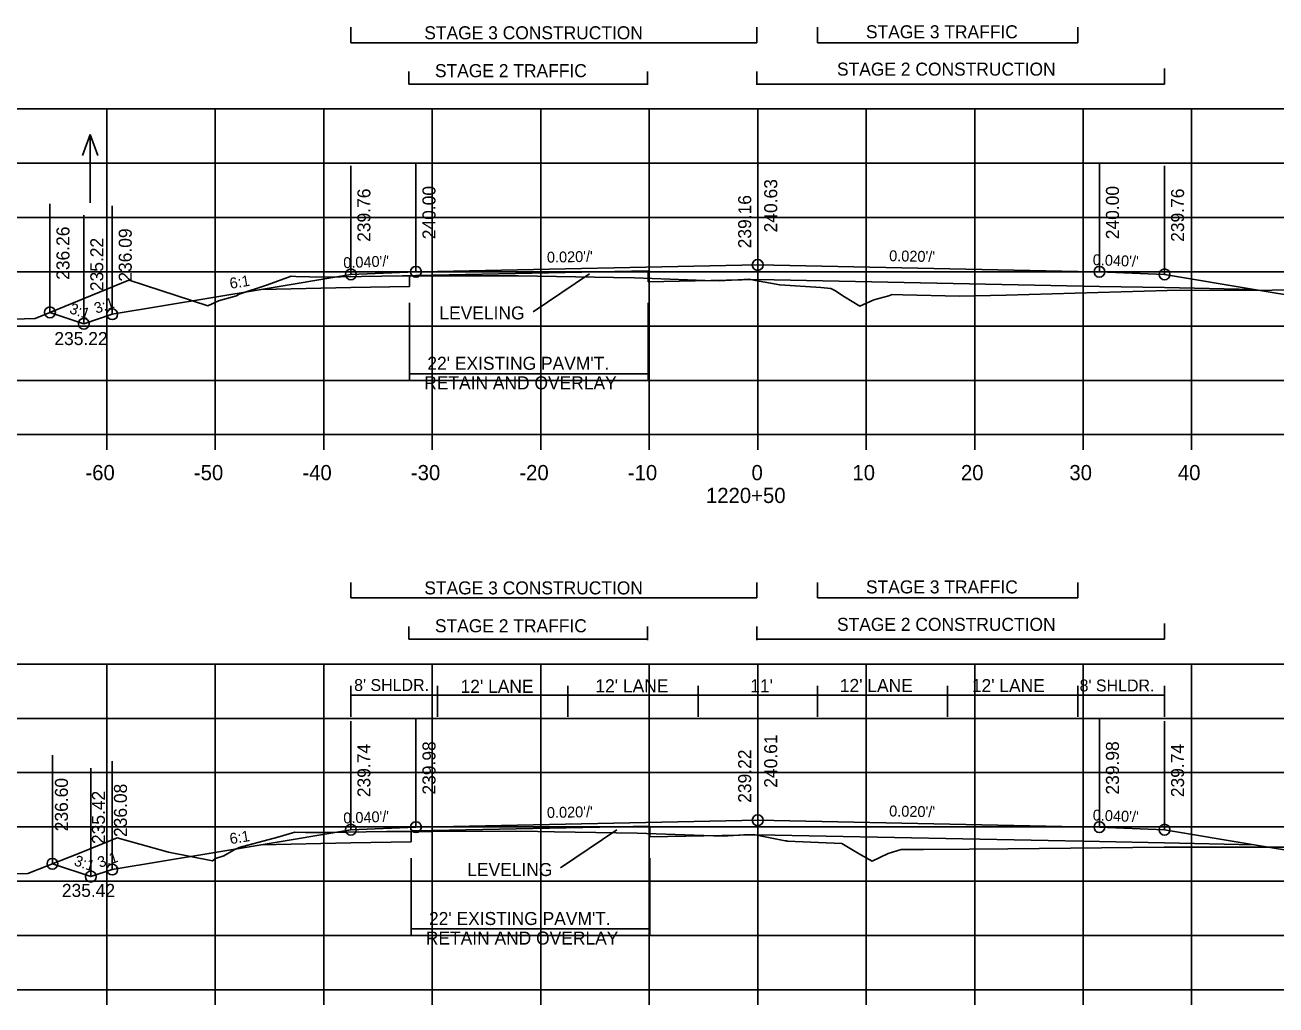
# Model space of a CAD drawing. Extents: x 1342547 to 1344156, y -1532351 to -1517216.
# Drawn here: x 1342635.3 to 1342750.6, y -1532063.2 to -1531973 of the extents above; entities that cross this region are included whole.
import ezdxf

# ---------------------------------------------------------------- set-up
doc = ezdxf.new("R2010")
doc.units = 0
for name, color, linetype in [('R_Alt Surface', 7, 'Continuous'), ('R_Axis', 7, 'Continuous'), ('R_Axis Annot', 7, 'Continuous'), ('R_Draft', 7, 'Continuous'), ('R_Exist Surface', 7, 'Continuous'), ('R_Fin Surface', 7, 'Continuous'), ('R_Grid', 7, 'Continuous'), ('R_No Plot', 7, 'Continuous'), ('R_Water', 7, 'Continuous'), ('R_Water Annot', 7, 'Continuous'), ('R_Xsect Elev', 7, 'Continuous'), ('R_Xsect Slope', 7, 'Continuous')]:
    doc.layers.add(name, color=color, linetype=linetype)

msp = doc.modelspace()

# ---------------------------------------------------------------- linework, layer by layer
at = {"layer": 'R_Alt Surface'}
for points in [[(1342670.78, -1531997.05), (1342670.78, -1531996.06), (1342671.37, -1531996.04), (1342692.78, -1531995.61)], [(1342692.78, -1531995.61), (1342692.78, -1531996.61), (1342702.87, -1531996.41)], [(1342665.37, -1531997.16), (1342670.78, -1531997.05)], [(1342740.37, -1531997.16), (1342734.37, -1531997.04), (1342702.87, -1531996.41)], [(1342657.09, -1531997.32), (1342665.37, -1531997.16)], [(1342740.37, -1531997.16), (1342748.64, -1531997.32)], [(1342670.93, -1532048.2), (1342670.93, -1532047.21), (1342671.37, -1532047.19), (1342692.93, -1532046.76)], [(1342692.93, -1532046.76), (1342692.93, -1532047.76), (1342702.87, -1532047.56)], [(1342740.37, -1532048.31), (1342734.37, -1532048.19), (1342702.87, -1532047.56)], [(1342657.09, -1532048.48), (1342665.37, -1532048.31)], [(1342665.37, -1532048.31), (1342670.93, -1532048.2)], [(1342740.37, -1532048.31), (1342748.64, -1532048.48)]]:
    msp.add_lwpolyline(points, dxfattribs=at)
at = {"layer": 'R_Axis'}
for p, q in [((1342562.87, -1532010.7), (1342842.87, -1532010.7)), ((1342642.87, -1532012.1), (1342642.87, -1532010.7)), ((1342652.87, -1532012.1), (1342652.87, -1532010.7)), ((1342662.87, -1532012.1), (1342662.87, -1532010.7)), ((1342672.87, -1532012.1), (1342672.87, -1532010.7)), ((1342682.87, -1532012.1), (1342682.87, -1532010.7)), ((1342692.87, -1532012.1), (1342692.87, -1532010.7)), ((1342702.87, -1532012.1), (1342702.87, -1532010.7)), ((1342712.87, -1532012.1), (1342712.87, -1532010.7)), ((1342722.87, -1532012.1), (1342722.87, -1532010.7)), ((1342732.87, -1532012.1), (1342732.87, -1532010.7)), ((1342742.87, -1532012.1), (1342742.87, -1532010.7)), ((1342562.87, -1532061.84), (1342842.87, -1532061.84)), ((1342642.87, -1532063.24), (1342642.87, -1532061.84)), ((1342652.87, -1532063.24), (1342652.87, -1532061.84)), ((1342662.87, -1532063.24), (1342662.87, -1532061.84)), ((1342672.87, -1532063.24), (1342672.87, -1532061.84)), ((1342682.87, -1532063.24), (1342682.87, -1532061.84)), ((1342692.87, -1532063.24), (1342692.87, -1532061.84)), ((1342702.87, -1532063.24), (1342702.87, -1532061.84)), ((1342712.87, -1532063.24), (1342712.87, -1532061.84)), ((1342722.87, -1532063.24), (1342722.87, -1532061.84)), ((1342732.87, -1532063.24), (1342732.87, -1532061.84)), ((1342742.87, -1532063.24), (1342742.87, -1532061.84))]:
    msp.add_line(p, q, dxfattribs=at)
at = {"layer": 'R_Draft'}
for p, q in [((1342665.37, -1531974.6), (1342665.37, -1531973.17)), ((1342702.78, -1531974.6), (1342702.78, -1531973.17)), ((1342708.37, -1531974.6), (1342708.37, -1531973.17)), ((1342732.37, -1531974.6), (1342732.37, -1531973.17)), ((1342665.37, -1531974.6), (1342702.78, -1531974.6)), ((1342708.37, -1531974.6), (1342732.37, -1531974.6)), ((1342670.72, -1531978.4), (1342670.72, -1531977.25)), ((1342692.72, -1531978.49), (1342692.72, -1531977.25)), ((1342702.78, -1531978.49), (1342702.78, -1531977.25)), ((1342740.38, -1531978.4), (1342740.38, -1531976.97)), ((1342670.72, -1531978.4), (1342692.72, -1531978.4)), ((1342702.78, -1531978.4), (1342740.38, -1531978.4)), ((1342670.78, -1531998.57), (1342670.78, -1532005.76)), ((1342692.78, -1531998.57), (1342692.78, -1532005.76)), ((1342670.78, -1532005.09), (1342692.78, -1532005.09)), ((1342665.37, -1532025.74), (1342665.37, -1532024.31)), ((1342702.78, -1532025.74), (1342702.78, -1532024.31)), ((1342708.37, -1532025.74), (1342708.37, -1532024.31)), ((1342732.37, -1532025.74), (1342732.37, -1532024.31)), ((1342665.37, -1532025.74), (1342702.78, -1532025.74)), ((1342708.37, -1532025.74), (1342732.37, -1532025.74)), ((1342740.38, -1532029.54), (1342740.38, -1532028.11)), ((1342670.72, -1532029.54), (1342670.72, -1532028.39)), ((1342692.72, -1532029.63), (1342692.72, -1532028.39)), ((1342702.78, -1532029.63), (1342702.78, -1532028.39)), ((1342670.72, -1532029.54), (1342692.72, -1532029.54)), ((1342702.78, -1532029.54), (1342740.38, -1532029.54)), ((1342670.93, -1532049.72), (1342670.93, -1532056.92)), ((1342692.93, -1532049.72), (1342692.93, -1532056.92)), ((1342670.93, -1532056.24), (1342692.93, -1532056.24))]:
    msp.add_line(p, q, dxfattribs=at)
at = {"layer": 'R_Exist Surface'}
for points in [[(1342631.38, -1532000.17), (1342636.26, -1532000), (1342644.9, -1531996.47), (1342644.91, -1531996.46), (1342644.92, -1531996.47), (1342652.19, -1531998.85), (1342653.16, -1531998.39), (1342654.83, -1531997.9), (1342655.08, -1531997.77), (1342657.68, -1531996.9), (1342659.87, -1531996.11), (1342660.3, -1531996.14), (1342662.81, -1531996.2), (1342664.43, -1531996.17), (1342670.14, -1531996.08), (1342678.61, -1531996.08), (1342680.83, -1531996.08), (1342689.59, -1531996.22), (1342691.52, -1531996.26), (1342698.03, -1531996.49), (1342699.31, -1531996.54), (1342701.6, -1531996.42), (1342702.07, -1531996.39), (1342702.67, -1531996.51), (1342704.91, -1531996.91), (1342708.69, -1531997.14), (1342709.6, -1531997.23), (1342709.99, -1531997.43), (1342710.87, -1531998.02), (1342712.28, -1531998.86), (1342713.59, -1531998.27), (1342714.96, -1531997.93), (1342715.27, -1531997.79), (1342716.25, -1531997.81), (1342721.45, -1531997.95), (1342725.76, -1531997.84), (1342740.6, -1531997.42), (1342750.28, -1531997.38), (1342758.65, -1531997.31)], [(1342629.63, -1532051.22), (1342635.59, -1532051.13), (1342640.52, -1532049.2), (1342643.83, -1532047.85), (1342648.56, -1532049.17), (1342652.6, -1532049.97), (1342652.9, -1532049.74), (1342653.67, -1532049.52), (1342654.62, -1532048.95), (1342655.08, -1532048.73), (1342658.63, -1532047.77), (1342660.21, -1532047.33), (1342661.19, -1532047.34), (1342662.23, -1532047.35), (1342662.99, -1532047.35), (1342668.64, -1532047.27), (1342670.37, -1532047.25), (1342672.92, -1532047.25), (1342681.05, -1532047.24), (1342684.15, -1532047.29), (1342691.76, -1532047.42), (1342694.37, -1532047.51), (1342699.69, -1532047.7), (1342701.6, -1532047.58), (1342702.47, -1532047.55), (1342705.39, -1532048.11), (1342705.5, -1532048.13), (1342705.53, -1532048.13), (1342705.63, -1532048.14), (1342710.62, -1532048.36), (1342711.55, -1532048.93), (1342712.37, -1532049.42), (1342713.41, -1532050.01), (1342714.89, -1532049.29), (1342716.08, -1532048.92), (1342718.15, -1532048.92), (1342722.37, -1532048.88), (1342725.94, -1532048.86), (1342740.34, -1532048.72), (1342751.4, -1532048.72)]]:
    msp.add_lwpolyline(points, dxfattribs=at)
at = {"layer": 'R_Fin Surface'}
for points in [[(1342637.63, -1531999.44), (1342640.75, -1532000.48), (1342643.37, -1531999.61), (1342657.09, -1531997.32), (1342665.37, -1531995.94), (1342671.37, -1531995.7), (1342673.37, -1531995.66), (1342702.87, -1531995.07), (1342732.37, -1531995.66), (1342734.37, -1531995.7), (1342740.37, -1531995.94), (1342748.64, -1531997.32), (1342762.37, -1531999.61), (1342763.62, -1532000.03), (1342773.5, -1531996.74)], [(1342637.86, -1532050.24), (1342641.4, -1532051.42), (1342643.37, -1532050.77), (1342657.09, -1532048.48), (1342665.37, -1532047.1), (1342671.37, -1532046.86), (1342673.37, -1532046.82), (1342702.87, -1532046.23), (1342732.37, -1532046.82), (1342734.37, -1532046.86), (1342740.37, -1532047.1), (1342748.64, -1532048.48), (1342762.37, -1532050.77), (1342763.43, -1532051.12), (1342771.52, -1532048.42)]]:
    msp.add_lwpolyline(points, dxfattribs=at)
at = {"layer": 'R_Grid'}
for p, q in [((1342562.87, -1531980.7), (1342842.87, -1531980.7)), ((1342642.87, -1532010.7), (1342642.87, -1531980.7)), ((1342652.87, -1532010.7), (1342652.87, -1531980.7)), ((1342662.87, -1532010.7), (1342662.87, -1531980.7)), ((1342672.87, -1532010.7), (1342672.87, -1531980.7)), ((1342682.87, -1532010.7), (1342682.87, -1531980.7)), ((1342692.87, -1532010.7), (1342692.87, -1531980.7)), ((1342702.87, -1532010.7), (1342702.87, -1531980.7)), ((1342712.87, -1532010.7), (1342712.87, -1531980.7)), ((1342722.87, -1532010.7), (1342722.87, -1531980.7)), ((1342732.87, -1532010.7), (1342732.87, -1531980.7)), ((1342742.87, -1532010.7), (1342742.87, -1531980.7)), ((1342562.87, -1531985.7), (1342842.87, -1531985.7)), ((1342562.87, -1531990.7), (1342842.87, -1531990.7)), ((1342562.87, -1531995.7), (1342842.87, -1531995.7)), ((1342562.87, -1532000.7), (1342842.87, -1532000.7)), ((1342562.87, -1532005.7), (1342842.87, -1532005.7)), ((1342562.87, -1532010.7), (1342842.87, -1532010.7)), ((1342562.87, -1532031.84), (1342842.87, -1532031.84)), ((1342642.87, -1532061.84), (1342642.87, -1532031.84)), ((1342652.87, -1532061.84), (1342652.87, -1532031.84)), ((1342662.87, -1532061.84), (1342662.87, -1532031.84)), ((1342672.87, -1532061.84), (1342672.87, -1532031.84)), ((1342682.87, -1532061.84), (1342682.87, -1532031.84)), ((1342692.87, -1532061.84), (1342692.87, -1532031.84)), ((1342702.87, -1532061.84), (1342702.87, -1532031.84)), ((1342712.87, -1532061.84), (1342712.87, -1532031.84)), ((1342722.87, -1532061.84), (1342722.87, -1532031.84)), ((1342732.87, -1532061.84), (1342732.87, -1532031.84)), ((1342742.87, -1532061.84), (1342742.87, -1532031.84)), ((1342562.87, -1532036.84), (1342842.87, -1532036.84)), ((1342562.87, -1532041.84), (1342842.87, -1532041.84)), ((1342562.87, -1532046.84), (1342842.87, -1532046.84)), ((1342562.87, -1532051.84), (1342842.87, -1532051.84)), ((1342562.87, -1532056.84), (1342842.87, -1532056.84)), ((1342562.87, -1532061.84), (1342842.87, -1532061.84))]:
    msp.add_line(p, q, dxfattribs=at)
at = {"layer": 'R_No Plot'}
for centre in [(1342702.87, -1531995.07), (1342702.87, -1531995.07), (1342665.37, -1531995.94), (1342665.37, -1531995.94), (1342671.37, -1531995.7), (1342671.37, -1531995.7), (1342734.37, -1531995.7), (1342734.37, -1531995.7), (1342740.37, -1531995.94), (1342740.37, -1531995.94), (1342637.63, -1531999.44), (1342637.63, -1531999.44), (1342643.37, -1531999.61), (1342643.37, -1531999.61), (1342640.75, -1532000.48), (1342640.75, -1532000.48), (1342665.37, -1532047.1), (1342665.37, -1532047.1), (1342671.37, -1532046.86), (1342671.37, -1532046.86), (1342702.87, -1532046.23), (1342702.87, -1532046.23), (1342734.37, -1532046.86), (1342734.37, -1532046.86), (1342740.37, -1532047.1), (1342740.37, -1532047.1), (1342637.86, -1532050.24), (1342637.86, -1532050.24), (1342641.4, -1532051.42), (1342641.4, -1532051.42), (1342643.37, -1532050.77), (1342643.37, -1532050.77)]:
    msp.add_circle(centre, 0.5, dxfattribs=at)
at = {"layer": 'R_Water'}
for p, q in [((1342641.34, -1531983.06), (1342640.64, -1531984.98)), ((1342641.34, -1531989.34), (1342641.34, -1531983.06)), ((1342641.34, -1531983.06), (1342642.04, -1531984.98))]:
    msp.add_line(p, q, dxfattribs=at)
at = {"layer": 'R_Xsect Elev'}
for p, q in [((1342702.87, -1531995.07), (1342702.87, -1531985.07)), ((1342665.37, -1531995.94), (1342665.37, -1531985.94)), ((1342671.37, -1531995.7), (1342671.37, -1531985.7)), ((1342702.87, -1531996.54), (1342702.87, -1531986.54)), ((1342734.37, -1531995.7), (1342734.37, -1531985.7)), ((1342740.37, -1531995.94), (1342740.37, -1531985.94)), ((1342637.63, -1531999.44), (1342637.63, -1531989.44)), ((1342643.37, -1531999.61), (1342643.37, -1531989.61)), ((1342640.75, -1532000.48), (1342640.75, -1531990.48)), ((1342687.38, -1531995.9), (1342682.18, -1531999.39)), ((1342665.37, -1532036.71), (1342665.37, -1532033.85)), ((1342673.37, -1532036.71), (1342673.37, -1532033.85)), ((1342685.37, -1532036.71), (1342685.37, -1532033.85)), ((1342697.37, -1532036.71), (1342697.37, -1532033.85)), ((1342708.37, -1532036.71), (1342708.37, -1532033.85)), ((1342720.37, -1532036.71), (1342720.37, -1532033.85)), ((1342732.37, -1532036.71), (1342732.37, -1532033.85)), ((1342740.37, -1532036.71), (1342740.37, -1532033.85)), ((1342740.37, -1532034.71), (1342665.37, -1532034.71)), ((1342702.87, -1532046.23), (1342702.87, -1532036.23)), ((1342665.37, -1532047.1), (1342665.37, -1532037.1)), ((1342671.37, -1532046.86), (1342671.37, -1532036.86)), ((1342734.37, -1532046.86), (1342734.37, -1532036.86)), ((1342740.37, -1532047.1), (1342740.37, -1532037.1)), ((1342702.87, -1532047.62), (1342702.87, -1532037.62)), ((1342637.86, -1532050.24), (1342637.86, -1532040.24)), ((1342643.37, -1532050.77), (1342643.37, -1532040.77)), ((1342641.4, -1532051.42), (1342641.4, -1532041.42)), ((1342689.89, -1532047.12), (1342684.69, -1532050.61))]:
    msp.add_line(p, q, dxfattribs=at)

# ---------------------------------------------------------------- texts
at = {"layer": 'R_Axis Annot'}
for s, p in [('-60', (1342640.9, -1532014.9)), ('-50', (1342650.9, -1532014.9)), ('-40', (1342660.9, -1532014.9)), ('-30', (1342670.9, -1532014.9)), ('-20', (1342680.9, -1532014.9)), ('-10', (1342690.9, -1532014.9)), ('0', (1342702.3, -1532014.9)), ('10', (1342711.6, -1532014.9)), ('20', (1342721.6, -1532014.9)), ('30', (1342731.6, -1532014.9)), ('40', (1342741.6, -1532014.9)), ('1220+50', (1342698.1, -1532017))]:
    msp.add_text(s, height=1.4, dxfattribs=at).set_placement(p)
at = {"layer": 'R_Draft'}
for s, p in [('STAGE 3 CONSTRUCTION', (1342672.14, -1531974.28)), ('STAGE 3 TRAFFIC', (1342712.85, -1531974.19)), ('STAGE 2 TRAFFIC', (1342673.12, -1531977.77)), ('STAGE 2 CONSTRUCTION', (1342710.18, -1531977.63)), ("22' EXISTING PAVM'T.", (1342672.42, -1532004.73)), ('RETAIN AND OVERLAY', (1342672.13, -1532006.53)), ('STAGE 3 CONSTRUCTION', (1342672.14, -1532025.42)), ('STAGE 3 TRAFFIC', (1342712.85, -1532025.33)), ('STAGE 2 TRAFFIC', (1342673.12, -1532028.91)), ('STAGE 2 CONSTRUCTION', (1342710.18, -1532028.78)), ("22' EXISTING PAVM'T.", (1342672.57, -1532055.88)), ('RETAIN AND OVERLAY', (1342672.28, -1532057.68))]:
    msp.add_text(s, height=1.2, dxfattribs=at).set_placement(p)
at = {"layer": 'R_Water Annot'}
for s, p in [('235.22', (1342638.04, -1532002.45)), ('235.22', (1342638.04, -1532002.45)), ('235.42', (1342638.73, -1532053.29)), ('235.42', (1342638.73, -1532053.29))]:
    msp.add_text(s, height=1.2, dxfattribs=at).set_placement(p)
at = {"layer": 'R_Xsect Elev'}
for s, p in [('240.63', (1342704.67, -1531992.07)), ('239.76', (1342667.17, -1531992.94)), ('240.00', (1342673.17, -1531992.7)), ('239.16', (1342702.27, -1531993.54)), ('240.00', (1342736.17, -1531992.7)), ('239.76', (1342742.17, -1531992.94)), ('236.26', (1342639.43, -1531996.44)), ('236.09', (1342645.17, -1531996.61)), ('235.22', (1342642.55, -1531997.48)), ('240.61', (1342704.67, -1532043.23)), ('239.74', (1342667.17, -1532044.1)), ('239.98', (1342673.17, -1532043.86)), ('239.98', (1342736.17, -1532043.86)), ('239.74', (1342742.17, -1532044.1)), ('239.22', (1342702.27, -1532044.62)), ('236.60', (1342639.29, -1532047.24)), ('236.08', (1342644.73, -1532047.77)), ('235.42', (1342642.7, -1532048.42))]:
    msp.add_text(s, height=1.2, rotation=90, dxfattribs=at).set_placement(p)
for s, height, p in [('LEVELING', 1.2, (1342673.53, -1532000.09)), ("8' SHLDR.", 1.1, (1342665.67, -1532034.32)), ("12' LANE", 1.2, (1342675.48, -1532034.49)), ("12' LANE", 1.2, (1342687.91, -1532034.44)), ("11'", 1.2, (1342702.18, -1532034.44)), ("12' LANE", 1.2, (1342710.44, -1532034.41)), ("12' LANE", 1.2, (1342722.61, -1532034.42)), ("8' SHLDR.", 1.1, (1342732.54, -1532034.36)), ('LEVELING', 1.2, (1342676.1, -1532051.37))]:
    msp.add_text(s, height=height, dxfattribs=at).set_placement(p)
at = {"layer": 'R_Xsect Slope'}
for s, rotation, p in [("0.040'/'", 2.2906, (1342664.69, -1531995.37)), ("0.020'/'", 1.1458, (1342683.45, -1531994.86)), ("0.020'/'", 358.8542, (1342714.98, -1531994.72)), ("0.040'/'", 357.7094, (1342733.74, -1531995.08)), ('6:1', 9.4623, (1342654.28, -1531997.28)), ('3:1', 18.4349, (1342641.9, -1531999.57)), ('3:1', 341.5651, (1342639.35, -1531999.49)), ("0.040'/'", 2.2906, (1342664.69, -1532046.53)), ("0.020'/'", 1.1458, (1342683.45, -1532046.02)), ("0.020'/'", 358.8542, (1342714.98, -1532045.87)), ("0.040'/'", 357.7094, (1342733.74, -1532046.24)), ('6:1', 9.4623, (1342654.28, -1532048.44)), ('3:1', 341.5651, (1342639.78, -1532050.36)), ('3:1', 18.4349, (1342642.22, -1532050.62))]:
    msp.add_text(s, height=1, rotation=rotation, dxfattribs=at).set_placement(p)

doc.saveas('drawing.dxf')
